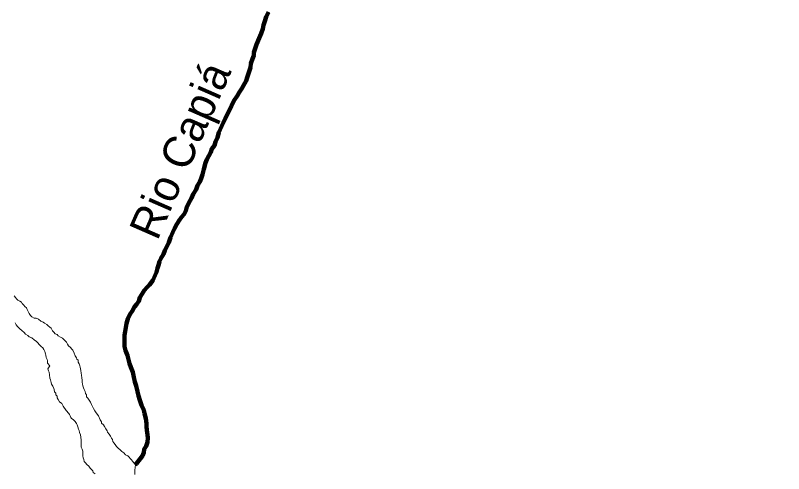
# Model space of a CAD drawing. Extents: x -1643653 to 4543381, y 1624270 to 13878484.
# Drawn here: x 645322 to 657461, y 8930215 to 8937452 of the extents above; entities that cross this region are included whole.
import ezdxf
from ezdxf.enums import TextEntityAlignment as Align

# ---------------------------------------------------------------- set-up
doc = ezdxf.new("R2010")
doc.units = 0
doc.header["$LTSCALE"] = 200
for name, color, linetype, lineweight in [('23', 7, 'Continuous', 13), ('24', 7, 'Continuous', 25), ('25', 7, 'Continuous', 13), ('60', 7, 'Continuous', 13), ('9', 7, 'Continuous', 90)]:
    doc.layers.add(name, color=color, linetype=linetype, lineweight=lineweight)
doc.layers.add('49', color=7, linetype='Continuous')

msp = doc.modelspace()

# ---------------------------------------------------------------- linework, layer by layer
at = {"layer": '23'}
for points in [[(646557.7, 8931241.5), (646542.9, 8931276.6), (646525.7, 8931306.8), (646508.4, 8931344.4), (646486.2, 8931374.6), (646468.9, 8931407.3), (646449, 8931427.5), (646446.8, 8931457.5), (646429.4, 8931477.7), (646424.7, 8931510.2), (646407.4, 8931545.4), (646400.1, 8931568), (646387.8, 8931600.6), (646383.1, 8931630.7), (646378.2, 8931653.2), (646376, 8931690.8), (646371.3, 8931725.9), (646366.6, 8931771), (646361.8, 8931801.1), (646357.2, 8931841.2), (646349.9, 8931868.7), (646345.1, 8931896.3), (646340.2, 8931916.4), (646332.9, 8931946.5), (646313.1, 8931974.1), (646313.4, 8932004.2), (646293.5, 8932024.3), (646288.7, 8932044.4), (646266.4, 8932077.1), (646249.2, 8932117.2), (646232, 8932162.4), (646214.7, 8932182.6), (646192.3, 8932205.2), (646162.6, 8932235.5), (646147.7, 8932258.1), (646128, 8932288.3), (646108.1, 8932311), (646090.8, 8932331.1), (646068.4, 8932353.8), (646033.5, 8932369), (645998.7, 8932389.3), (645983.8, 8932409.4), (645953.9, 8932424.6), (645929.1, 8932449.8), (645909.2, 8932470), (645899.4, 8932490.1), (645887.1, 8932512.7), (645864.7, 8932527.9), (645842.3, 8932550.6), (645820, 8932570.7), (645782.6, 8932593.5), (645760.2, 8932606.2), (645722.8, 8932621.4), (645690.5, 8932651.7), (645653.1, 8932669.5), (645618.1, 8932672.2), (645583.3, 8932690), (645563.4, 8932710.1), (645541.2, 8932742.8), (645526.4, 8932775.5), (645506.6, 8932808.1), (645496.8, 8932830.7), (645474.5, 8932853.4), (645454.6, 8932873.6), (645432.3, 8932901.3), (645420, 8932921.4), (645395.1, 8932936.6), (645360.2, 8932954.3), (645342.8, 8932974.4), (645325.5, 8932994.6), (645303.2, 8933024.8)], [(646557.7, 8931241.5), (646542.9, 8931276.6), (646525.7, 8931306.8), (646508.4, 8931344.4), (646486.2, 8931374.6), (646468.9, 8931407.3), (646449, 8931427.5), (646446.8, 8931457.5), (646429.4, 8931477.7), (646424.7, 8931510.2), (646407.4, 8931545.4), (646400.1, 8931568), (646387.8, 8931600.6), (646383.1, 8931630.7), (646378.2, 8931653.2), (646376, 8931690.8), (646371.3, 8931725.9), (646366.6, 8931771), (646361.8, 8931801.1), (646357.2, 8931841.2), (646349.9, 8931868.7), (646345.1, 8931896.3), (646340.2, 8931916.4), (646332.9, 8931946.5), (646313.1, 8931974.1), (646313.4, 8932004.2), (646293.5, 8932024.3), (646288.7, 8932044.4), (646266.4, 8932077.1), (646249.2, 8932117.2), (646232, 8932162.4), (646214.7, 8932182.6), (646192.3, 8932205.2), (646162.6, 8932235.5), (646147.7, 8932258.1), (646128, 8932288.3), (646108.1, 8932311), (646090.8, 8932331.1), (646068.4, 8932353.8), (646033.5, 8932369), (645998.7, 8932389.3), (645983.8, 8932409.4), (645953.9, 8932424.6), (645929.1, 8932449.8), (645909.2, 8932470), (645899.4, 8932490.1), (645887.1, 8932512.7), (645864.7, 8932527.9), (645842.3, 8932550.6), (645820, 8932570.7), (645782.6, 8932593.5), (645760.2, 8932606.2), (645722.8, 8932621.4), (645690.5, 8932651.7), (645653.1, 8932669.5), (645618.1, 8932672.2), (645583.3, 8932690), (645563.4, 8932710.1), (645541.2, 8932742.8), (645526.4, 8932775.5), (645506.6, 8932808.1), (645496.8, 8932830.7), (645474.5, 8932853.4), (645454.6, 8932873.6), (645432.3, 8932901.3), (645420, 8932921.4), (645395.1, 8932936.6), (645360.2, 8932954.3), (645342.8, 8932974.4), (645325.5, 8932994.6), (645303.2, 8933024.8)], [(647210, 8930198.2), (647207.7, 8930218.2), (647207.9, 8930250.8), (647208.1, 8930270.8), (647218.7, 8930355.9), (647174.2, 8930413.7), (647156.8, 8930433.9), (647137, 8930454.1), (647119.6, 8930474.2), (647097.2, 8930494.4), (647064.9, 8930512.1), (647035.1, 8930542.3), (647005.2, 8930562.6), (646975.5, 8930595.3), (646953.1, 8930613), (646918.3, 8930643.3), (646898.5, 8930673.4), (646878.7, 8930701.1), (646861.3, 8930721.2), (646859.1, 8930751.3), (646841.8, 8930773.9), (646824.5, 8930804.1), (646802.2, 8930836.8), (646779.9, 8930867), (646772.6, 8930889.6), (646750.3, 8930922.3), (646730.6, 8930957.4), (646713.3, 8930987.6), (646683.5, 8931010.3), (646681.1, 8931030.4), (646661.4, 8931063.1), (646636.8, 8931128.3), (646599.7, 8931176.1), (646577.4, 8931206.3), (646557.7, 8931241.5)], [(647210, 8930198.2), (647207.7, 8930218.2), (647207.9, 8930250.8), (647208.1, 8930270.8), (647218.7, 8930355.9), (647174.2, 8930413.7), (647156.8, 8930433.9), (647137, 8930454.1), (647119.6, 8930474.2), (647097.2, 8930494.4), (647064.9, 8930512.1), (647035.1, 8930542.3), (647005.2, 8930562.6), (646975.5, 8930595.3), (646953.1, 8930613), (646918.3, 8930643.3), (646898.5, 8930673.4), (646878.7, 8930701.1), (646861.3, 8930721.2), (646859.1, 8930751.3), (646841.8, 8930773.9), (646824.5, 8930804.1), (646802.2, 8930836.8), (646779.9, 8930867), (646772.6, 8930889.6), (646750.3, 8930922.3), (646730.6, 8930957.4), (646713.3, 8930987.6), (646683.5, 8931010.3), (646681.1, 8931030.4), (646661.4, 8931063.1), (646636.8, 8931128.3), (646599.7, 8931176.1), (646577.4, 8931206.3), (646557.7, 8931241.5)]]:
    msp.add_lwpolyline(points, dxfattribs=at)
at = {"layer": '24', "lineweight": 53}
for points in [[(649321.9, 8937502.4), (649286.6, 8937427.5), (649266.2, 8937362.5), (649243.4, 8937297.6), (649233.1, 8937237.6), (649207.7, 8937165.2), (649172.4, 8937090.3), (649131.8, 8936990.4), (649111.5, 8936927.9), (649091.2, 8936868), (649088.5, 8936820.5), (649070.7, 8936768), (649042.9, 8936693.1), (649035.1, 8936630.6), (649014.7, 8936565.6), (648986.8, 8936473.2), (648966.5, 8936418.2), (648928.6, 8936343.4), (648898.4, 8936298.5), (648858, 8936233.6), (648830.3, 8936188.7), (648774.8, 8936103.9), (648736.9, 8936024.1), (648704.1, 8935954.2), (648671.2, 8935886.8), (648635.9, 8935819.4), (648605.6, 8935757), (648582.3, 8935707.9)], [(648582.3, 8935707.9), (648534.8, 8935604.7), (648516.9, 8935524.8), (648484, 8935454.9), (648466.2, 8935397.4), (648428.4, 8935342.6), (648410.7, 8935290.1), (648377.9, 8935235.2), (648347.6, 8935175.3), (648327.3, 8935125.4), (648299.3, 8935022.9), (648281.4, 8934937.9), (648258.6, 8934878), (648238.3, 8934825.6), (648200.5, 8934765.7), (648180.2, 8934700.8), (648132.3, 8934628.4), (648104.5, 8934563.5), (648085.8, 8934528.5)], [(648085.8, 8934528.5), (648033.8, 8934426.2), (648013.5, 8934366.3), (647988.2, 8934313.9), (647947.9, 8934264), (647910.1, 8934214.2), (647874.8, 8934156.8), (647837, 8934086.9), (647811.7, 8934027), (647776.2, 8933942.1), (647745.8, 8933864.7), (647682.7, 8933739.9), (647662.4, 8933680), (647619.5, 8933610.1), (647601.8, 8933565.2), (647584, 8933507.7), (647568.8, 8933460.2), (647550.9, 8933395.3), (647530.7, 8933347.8), (647495.3, 8933265.4), (647439.9, 8933195.7), (647404.7, 8933158.3), (647359.4, 8933106), (647324.1, 8933053.6), (647291.3, 8932993.8), (647273.5, 8932938.8), (647235.8, 8932886.4), (647205.5, 8932846.6), (647167.7, 8932781.7), (647129.9, 8932729.3), (647097.1, 8932659.4), (647076.7, 8932584.5), (647056.1, 8932459.4), (647048.3, 8932399.4), (647045.5, 8932349.4), (647045.2, 8932271.8), (647047.4, 8932221.8), (647064.6, 8932156.6), (647091.8, 8932078.9), (647126.2, 8931956.1), (647148.4, 8931893.4), (647180.6, 8931815.7), (647192.7, 8931735.5), (647212.4, 8931665.4), (647232.1, 8931600.2), (647254.2, 8931512.5), (647268.9, 8931444.8), (647291.1, 8931374.7), (647315.7, 8931294.4), (647352.9, 8931216.7), (647365.1, 8931166.6), (647382.3, 8931086.4), (647391.9, 8931006.3), (647396.7, 8930958.7), (647401.4, 8930898.6), (647408.5, 8930828.5), (647413.3, 8930780.9), (647410.5, 8930713.4), (647387.7, 8930650.9), (647354.9, 8930598.5), (647349.7, 8930548.5), (647331.9, 8930496.1), (647296.6, 8930446.2), (647238.7, 8930376.4), (647217.5, 8930357.5)]]:
    msp.add_lwpolyline(points, dxfattribs=at)
at = {"layer": '25'}
for points in [[(645303.2, 8933024.8), (645325.5, 8932994.6), (645342.8, 8932974.4), (645360.2, 8932954.3), (645395.1, 8932936.6), (645420, 8932921.4), (645432.3, 8932901.3), (645454.6, 8932873.6), (645474.5, 8932853.4), (645496.8, 8932830.7), (645506.6, 8932808.1), (645526.4, 8932775.5), (645541.2, 8932742.8), (645563.4, 8932710.1), (645583.3, 8932690), (645618.1, 8932672.2), (645653.1, 8932669.5), (645690.5, 8932651.7), (645722.8, 8932621.4), (645760.2, 8932606.2), (645782.6, 8932593.5), (645820, 8932570.7), (645842.3, 8932550.6), (645864.7, 8932527.9), (645887.1, 8932512.7), (645899.4, 8932490.1), (645909.2, 8932470), (645929.1, 8932449.8), (645953.9, 8932424.6), (645983.8, 8932409.4), (645998.7, 8932389.3), (646033.5, 8932369), (646068.4, 8932353.8), (646090.8, 8932331.1), (646108.1, 8932311), (646128, 8932288.3), (646147.7, 8932258.1), (646162.6, 8932235.5), (646192.3, 8932205.2), (646214.7, 8932182.6), (646232, 8932162.4), (646249.2, 8932117.2), (646266.4, 8932077.1), (646288.7, 8932044.4), (646293.5, 8932024.3), (646313.4, 8932004.2), (646313.1, 8931974.1), (646332.9, 8931946.5), (646340.2, 8931916.4), (646345.1, 8931896.3), (646349.9, 8931868.7), (646357.2, 8931841.2), (646361.8, 8931801.1), (646366.6, 8931771), (646371.3, 8931725.9), (646376, 8931690.8), (646378.2, 8931653.2), (646383.1, 8931630.7), (646387.8, 8931600.6), (646400.1, 8931568), (646407.4, 8931545.4), (646424.7, 8931510.2), (646429.4, 8931477.7), (646446.8, 8931457.5), (646449, 8931427.5), (646468.9, 8931407.3), (646486.2, 8931374.6), (646508.4, 8931344.4), (646525.7, 8931306.8), (646542.9, 8931276.6), (646557.7, 8931241.5)], [(645677.7, 8932278.8), (645655.3, 8932301.4), (645620.5, 8932329.2), (645580.8, 8932359.5), (645540.9, 8932377.3), (645518.5, 8932395), (645483.6, 8932415.2), (645461.3, 8932445.4), (645424.1, 8932475.7), (645394.3, 8932503.4), (645354.5, 8932536.3), (645334.7, 8932566.4), (645317.4, 8932596.6)], [(646584.9, 8930212.3), (646552.5, 8930232.6), (646547.7, 8930260.2), (646522.8, 8930277.8), (646505.5, 8930300.5), (646485.7, 8930330.7), (646453.4, 8930358.4), (646431.1, 8930386.1), (646411.3, 8930406.3), (646404, 8930438.9), (646394.2, 8930461.5), (646386.9, 8930494.1), (646387.2, 8930524.1), (646387.3, 8930544.1), (646387.5, 8930569.2), (646380.2, 8930599.2), (646360.5, 8930631.9), (646360.6, 8930651.9), (646360.8, 8930672), (646361.3, 8930742.1), (646356.7, 8930792.2), (646349.5, 8930829.8), (646334.7, 8930862.4), (646330, 8930897.5), (646317.6, 8930917.6), (646307.9, 8930952.7), (646300.6, 8930985.3), (646288.3, 8931007.9), (646266, 8931038.1), (646236.2, 8931068.4), (646208.8, 8931083.6), (646201.5, 8931103.6), (646189.1, 8931126.2), (646176.8, 8931146.4), (646169.4, 8931166.4), (646124.8, 8931211.8), (646077.8, 8931279.7), (646055.6, 8931322.4), (646020.8, 8931350.2), (646001, 8931387.9), (645983.7, 8931410.5), (645981.4, 8931438.1), (645964.1, 8931458.2), (645959.3, 8931485.8), (645939.4, 8931505.9), (645937.2, 8931541), (645929.8, 8931561.1), (645912.6, 8931593.7), (645895.3, 8931628.9), (645890.5, 8931654), (645875.8, 8931696.6), (645868.5, 8931724.2), (645861.4, 8931774.3), (645854.2, 8931814.4), (645846.9, 8931839.5), (645834.6, 8931869.6), (645865, 8931914.5), (645832.8, 8931959.8), (645828.1, 8931994.9), (645823.2, 8932014.9), (645811, 8932050.1), (645803.8, 8932085.2), (645796.4, 8932107.7), (645789.2, 8932142.8), (645774.4, 8932173), (645754.6, 8932203.1), (645732.3, 8932223.3), (645697.5, 8932253.6), (645677.7, 8932278.8)], [(646557.7, 8931241.5), (646577.4, 8931206.3), (646599.7, 8931176.1), (646636.8, 8931128.3), (646661.4, 8931063.1), (646681.1, 8931030.4), (646683.5, 8931010.3), (646713.3, 8930987.6), (646730.6, 8930957.4), (646750.3, 8930922.3), (646772.6, 8930889.6), (646779.9, 8930867), (646802.2, 8930836.8), (646824.5, 8930804.1), (646841.8, 8930773.9), (646859.1, 8930751.3), (646861.3, 8930721.2), (646878.7, 8930701.1), (646898.5, 8930673.4), (646918.3, 8930643.3), (646953.1, 8930613), (646975.5, 8930595.3), (647005.2, 8930562.6), (647035.1, 8930542.3), (647064.9, 8930512.1), (647097.2, 8930494.4), (647119.6, 8930474.2), (647137, 8930454.1), (647156.8, 8930433.9), (647174.2, 8930413.7), (647218.7, 8930355.9), (647208.1, 8930270.8), (647207.9, 8930250.8), (647207.7, 8930218.2), (647210, 8930198.2)]]:
    msp.add_lwpolyline(points, dxfattribs=at)
at = {"layer": '60', "lineweight": 25}
msp.add_spline([(814781, 9009175.5), (814787.2, 9009173.4), (814796.9, 9009173.4), (814799.4, 9009172.4), (814805.1, 9009174.5), (814805.6, 9009176.5), (814811.7, 9009179.5), (814811.7, 9009179.5), (814801.5, 9009181), (814790.7, 9009181.5), (814784.1, 9009183.1), (814777.4, 9009185.1), (814778.4, 9009175.5)], degree=3, dxfattribs=at)
at = {"layer": '9'}
for points in [[(649321.9, 8937502.4), (649286.6, 8937427.5), (649266.2, 8937362.5), (649243.4, 8937297.6), (649233.1, 8937237.6), (649207.7, 8937165.2), (649172.4, 8937090.3), (649131.8, 8936990.4), (649111.5, 8936927.9), (649091.2, 8936868), (649088.5, 8936820.5), (649070.7, 8936768), (649042.9, 8936693.1), (649035.1, 8936630.6), (649014.7, 8936565.6), (648986.8, 8936473.2), (648966.5, 8936418.2), (648928.6, 8936343.4), (648898.4, 8936298.5), (648858, 8936233.6), (648830.3, 8936188.7), (648774.8, 8936103.9), (648736.9, 8936024.1), (648704.1, 8935954.2), (648671.2, 8935886.8), (648635.9, 8935819.4), (648605.6, 8935757), (648582.3, 8935707.9)], [(648582.3, 8935707.9), (648534.8, 8935604.7), (648516.9, 8935524.8), (648484, 8935454.9), (648466.2, 8935397.4), (648428.4, 8935342.6), (648410.7, 8935290.1), (648377.9, 8935235.2), (648347.6, 8935175.3), (648327.3, 8935125.4), (648299.3, 8935022.9), (648281.4, 8934937.9), (648258.6, 8934878), (648238.3, 8934825.6), (648200.5, 8934765.7), (648180.2, 8934700.8), (648132.3, 8934628.4), (648104.5, 8934563.5), (648085.8, 8934528.5)], [(648085.8, 8934528.5), (648033.8, 8934426.2), (648013.5, 8934366.3), (647988.2, 8934313.9), (647947.9, 8934264), (647910.1, 8934214.2), (647874.8, 8934156.8), (647837, 8934086.9), (647811.7, 8934027), (647776.2, 8933942.1), (647745.8, 8933864.7), (647682.7, 8933739.9), (647662.4, 8933680), (647619.5, 8933610.1), (647601.8, 8933565.2), (647584, 8933507.7), (647568.8, 8933460.2), (647550.9, 8933395.3), (647530.7, 8933347.8), (647495.3, 8933265.4), (647439.9, 8933195.7), (647404.7, 8933158.3), (647359.4, 8933106), (647324.1, 8933053.6), (647291.3, 8932993.8), (647273.5, 8932938.8), (647235.8, 8932886.4), (647205.5, 8932846.6), (647167.7, 8932781.7), (647129.9, 8932729.3), (647097.1, 8932659.4), (647076.7, 8932584.5), (647056.1, 8932459.4), (647048.3, 8932399.4), (647045.5, 8932349.4), (647045.2, 8932271.8), (647047.4, 8932221.8), (647064.6, 8932156.6), (647091.8, 8932078.9), (647126.2, 8931956.1), (647148.4, 8931893.4), (647180.6, 8931815.7), (647192.7, 8931735.5), (647212.4, 8931665.4), (647232.1, 8931600.2), (647254.2, 8931512.5), (647268.9, 8931444.8), (647291.1, 8931374.7), (647315.7, 8931294.4), (647352.9, 8931216.7), (647365.1, 8931166.6), (647382.3, 8931086.4), (647391.9, 8931006.3), (647396.7, 8930958.7), (647401.4, 8930898.6), (647408.5, 8930828.5), (647413.3, 8930780.9), (647410.5, 8930713.4), (647387.7, 8930650.9), (647354.9, 8930598.5), (647349.7, 8930548.5), (647331.9, 8930496.1), (647296.6, 8930446.2), (647238.7, 8930376.4), (647217.5, 8930357.5)]]:
    msp.add_lwpolyline(points, dxfattribs=at)

# ---------------------------------------------------------------- texts
at = {"layer": '49'}
msp.add_text('Rio Capiá', height=500, rotation=66.381, dxfattribs=at).set_placement((648152.9, 8935223.9), align=Align.CENTER)

doc.saveas('drawing.dxf')
